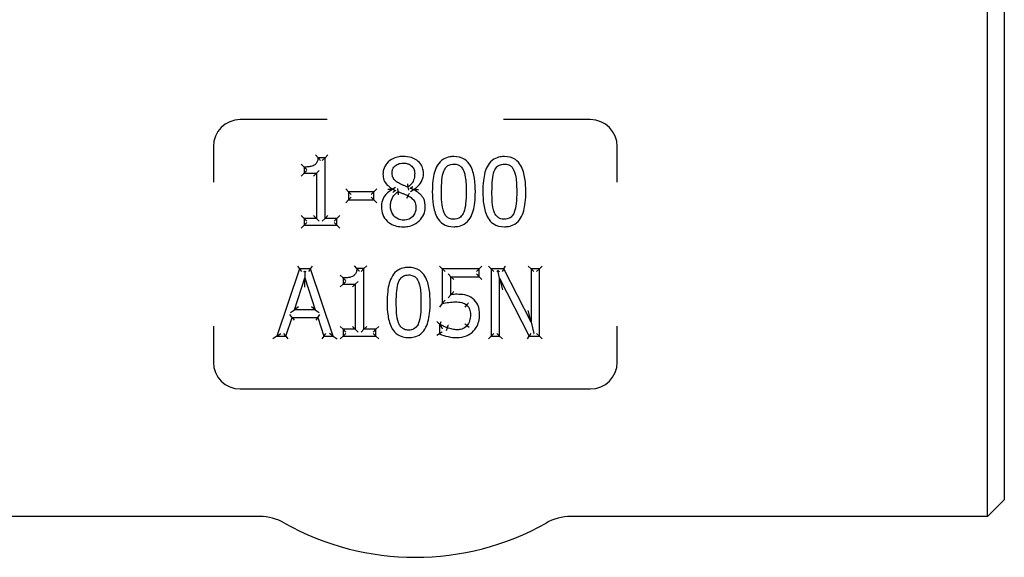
# Model space of a CAD drawing. Header units: inches. Extents: x 24 to 1128, y -74 to 748.
# Tile 400 of 557: x 732.75 to 736.41, y 273.49 to 275.49. Entities that reach past the tile are written whole.
import ezdxf

# ---------------------------------------------------------------- set-up
doc = ezdxf.new("R2010")
doc.units = ezdxf.units.IN
doc.header["$LTSCALE"] = 32
doc.header["$MEASUREMENT"] = 0
doc.layers.add('Visible (ANSI)', color=7, linetype='Continuous', lineweight=30)

msp = doc.modelspace()

# ---------------------------------------------------------------- linework, layer by layer
at = {"layer": 'Visible (ANSI)'}
for p, q in [((736.34409, 273.64391), (736.34409, 275.59141)), ((736.40659, 275.52891), (736.40659, 273.70641)), ((733.89194, 275.11766), (733.56909, 275.11766)), ((734.86909, 275.11766), (734.54624, 275.11766)), ((733.46909, 275.01766), (733.46909, 274.88515)), ((734.96909, 274.88515), (734.96909, 275.01766)), ((733.85778, 274.976), (733.84816, 274.98642)), ((733.88371, 274.976), (733.85778, 274.976)), ((733.88371, 274.976), (733.87329, 274.96558)), ((733.88371, 274.976), (733.89413, 274.98642)), ((733.88371, 274.75072), (733.88371, 274.976)), ((733.80612, 274.94116), (733.7957, 274.95157)), ((733.80612, 274.94116), (733.80612, 274.91826)), ((733.80612, 274.91826), (733.81653, 274.92868)), ((733.8515, 274.91826), (733.86192, 274.92868)), ((733.80612, 274.91826), (733.7957, 274.90785)), ((733.80612, 274.91826), (733.8515, 274.91826)), ((733.8515, 274.91826), (733.84108, 274.90785)), ((733.8515, 274.91826), (733.8515, 274.75072)), ((733.97103, 274.84979), (733.96061, 274.8602)), ((734.06564, 274.84979), (733.97103, 274.84979)), ((733.97103, 274.84979), (733.97103, 274.8194)), ((733.97103, 274.84979), (733.98145, 274.83937)), ((734.06564, 274.84979), (734.05522, 274.83937)), ((734.06564, 274.84979), (734.07606, 274.8602)), ((734.06564, 274.8194), (734.06564, 274.84979)), ((734.14575, 274.8657), (734.13533, 274.85971)), ((734.13533, 274.85971), (734.13533, 274.8587)), ((734.14427, 274.85313), (734.13533, 274.8587)), ((734.15539, 274.85019), (734.15422, 274.86191)), ((734.19186, 274.8668), (734.19383, 274.85521)), ((734.20109, 274.85063), (734.21151, 274.85728)), ((734.20249, 274.86384), (734.21151, 274.85829)), ((734.21151, 274.85728), (734.21151, 274.85829)), ((733.96061, 274.80898), (733.97103, 274.8194)), ((733.97103, 274.8194), (733.98145, 274.82981)), ((733.97103, 274.8194), (734.06564, 274.8194)), ((734.06564, 274.8194), (734.05522, 274.82981)), ((734.06564, 274.8194), (734.07606, 274.80898)), ((734.18699, 274.82549), (734.19206, 274.83459)), ((733.80612, 274.75072), (733.7957, 274.76113)), ((733.8515, 274.75072), (733.80612, 274.75072)), ((733.80612, 274.75072), (733.80612, 274.72519)), ((733.80612, 274.75072), (733.81653, 274.7403)), ((733.80612, 274.72519), (733.81653, 274.73561)), ((733.8515, 274.75072), (733.84108, 274.76113)), ((733.8515, 274.75072), (733.86192, 274.7403)), ((733.88371, 274.75072), (733.87329, 274.7403)), ((733.88371, 274.75072), (733.89413, 274.76113)), ((733.92808, 274.75072), (733.88371, 274.75072)), ((733.92808, 274.75072), (733.91766, 274.7403)), ((733.92808, 274.72519), (733.91766, 274.73561)), ((733.92808, 274.75072), (733.9385, 274.76113)), ((733.92808, 274.72519), (733.92808, 274.75072)), ((733.7957, 274.71477), (733.80612, 274.72519)), ((733.80612, 274.72519), (733.92808, 274.72519)), ((733.92808, 274.72519), (733.9385, 274.71477)), ((733.7892, 274.56357), (733.70492, 274.31357)), ((733.78172, 274.57399), (733.7892, 274.56357)), ((733.83013, 274.56357), (733.7892, 274.56357)), ((733.7892, 274.56357), (733.79668, 274.55316)), ((733.80562, 274.55316), (733.80883, 274.55549)), ((733.80883, 274.55549), (733.80885, 274.52954)), ((733.80883, 274.55549), (733.81205, 274.55316)), ((733.83013, 274.56357), (733.82264, 274.55316)), ((733.83013, 274.56357), (733.83761, 274.57399)), ((733.9144, 274.31357), (733.83013, 274.56357)), ((734.00233, 274.56438), (733.99271, 274.5748)), ((734.02826, 274.56438), (734.00233, 274.56438)), ((734.02826, 274.56438), (734.01784, 274.55397)), ((734.02826, 274.56438), (734.03868, 274.5748)), ((734.02826, 274.3391), (734.02826, 274.56438)), ((734.31919, 274.56357), (734.30877, 274.57399)), ((734.31919, 274.56357), (734.31919, 274.43472)), ((734.45634, 274.56357), (734.31919, 274.56357)), ((734.31919, 274.56357), (734.3296, 274.55316)), ((734.45634, 274.56357), (734.44592, 274.55316)), ((734.45634, 274.56357), (734.46676, 274.57399)), ((734.45634, 274.5342), (734.45634, 274.56357)), ((734.50091, 274.56357), (734.49049, 274.57399)), ((734.54812, 274.56357), (734.50091, 274.56357)), ((734.50091, 274.56357), (734.50091, 274.31357)), ((734.50091, 274.56357), (734.51133, 274.55316)), ((734.52149, 274.55316), (734.52521, 274.55687)), ((734.52521, 274.55687), (734.53129, 274.55316)), ((734.53191, 274.52913), (734.52521, 274.55687)), ((734.54812, 274.56357), (734.54173, 274.55316)), ((734.54812, 274.56357), (734.5545, 274.57399)), ((734.6488, 274.36564), (734.54812, 274.56357)), ((734.6488, 274.56357), (734.63839, 274.57399)), ((734.6488, 274.56357), (734.6488, 274.36564)), ((734.6798, 274.56357), (734.6488, 274.56357)), ((734.6488, 274.56357), (734.65922, 274.55316)), ((734.6798, 274.56357), (734.66938, 274.55316)), ((734.6798, 274.56357), (734.69022, 274.57399)), ((734.6798, 274.31357), (734.6798, 274.56357)), ((733.77036, 274.41183), (733.80885, 274.52954)), ((733.80885, 274.52954), (733.84755, 274.41183)), ((733.80888, 274.4961), (733.80885, 274.52954)), ((733.95067, 274.52954), (733.94025, 274.53995)), ((733.95067, 274.52954), (733.95067, 274.50664)), ((733.95067, 274.50664), (733.96109, 274.51706)), ((733.99605, 274.50664), (734.00647, 274.51706)), ((734.3514, 274.5342), (734.34098, 274.54461)), ((734.3514, 274.5342), (734.45634, 274.5342)), ((734.3514, 274.46754), (734.3514, 274.5342)), ((734.3514, 274.5342), (734.36181, 274.52378)), ((734.45634, 274.5342), (734.44592, 274.54461)), ((734.45634, 274.5342), (734.46676, 274.52378)), ((734.53191, 274.31357), (734.53191, 274.52913)), ((734.53191, 274.52913), (734.64252, 274.31357)), ((734.53191, 274.52913), (734.54232, 274.48602)), ((733.95067, 274.50664), (733.94025, 274.49623)), ((733.95067, 274.50664), (733.99605, 274.50664)), ((733.99605, 274.50664), (733.98563, 274.49623)), ((733.99605, 274.50664), (733.99605, 274.3391)), ((734.34098, 274.45565), (734.3514, 274.46754)), ((733.75599, 274.40141), (733.77036, 274.41183)), ((733.78473, 274.42225), (733.77036, 274.41183)), ((733.84755, 274.41183), (733.77036, 274.41183)), ((733.84755, 274.41183), (733.83316, 274.42225)), ((733.84755, 274.41183), (733.86194, 274.40141)), ((734.31919, 274.43472), (734.30877, 274.42177)), ((734.40954, 274.42925), (734.40278, 274.42133)), ((734.6488, 274.36564), (734.63839, 274.40909)), ((733.73855, 274.31357), (733.76124, 274.38347)), ((733.76124, 274.38347), (733.75367, 274.39388)), ((733.76124, 274.38347), (733.85667, 274.38347)), ((733.76124, 274.38347), (733.76881, 274.37305)), ((733.85667, 274.38347), (733.84909, 274.37305)), ((733.85667, 274.38347), (733.86424, 274.39388)), ((733.85667, 274.38347), (733.87936, 274.31357)), ((733.46909, 274.35018), (733.46909, 274.21766)), ((733.95067, 274.3391), (733.94025, 274.34952)), ((733.99605, 274.3391), (733.95067, 274.3391)), ((733.95067, 274.3391), (733.95067, 274.31357)), ((733.95067, 274.3391), (733.96109, 274.32868)), ((733.99605, 274.3391), (733.98563, 274.34952)), ((733.99605, 274.3391), (734.00647, 274.32868)), ((734.02826, 274.3391), (734.01784, 274.32868)), ((734.02826, 274.3391), (734.03868, 274.34952)), ((734.07263, 274.3391), (734.02826, 274.3391)), ((734.07263, 274.3391), (734.06221, 274.32868)), ((734.07263, 274.3391), (734.08305, 274.34952)), ((734.07263, 274.31357), (734.07263, 274.3391)), ((734.30885, 274.35794), (734.29844, 274.36836)), ((734.31128, 274.35794), (734.30885, 274.35794)), ((734.30885, 274.35794), (734.30885, 274.32249)), ((734.30885, 274.35794), (734.31069, 274.3561)), ((734.31128, 274.35794), (734.31471, 274.36836)), ((734.33471, 274.33477), (734.33823, 274.34457)), ((734.41888, 274.3457), (734.41096, 274.35247)), ((734.6488, 274.36564), (734.65887, 274.32364)), ((734.96909, 274.21766), (734.96909, 274.35018)), ((733.70492, 274.31357), (733.69042, 274.30316)), ((733.70492, 274.31357), (733.71943, 274.32399)), ((733.70492, 274.31357), (733.73855, 274.31357)), ((733.73855, 274.31357), (733.73098, 274.32399)), ((733.73855, 274.31357), (733.74612, 274.30316)), ((733.87936, 274.31357), (733.87179, 274.30316)), ((733.87936, 274.31357), (733.88693, 274.32399)), ((733.87936, 274.31357), (733.9144, 274.31357)), ((733.9144, 274.31357), (733.8999, 274.32399)), ((733.9144, 274.31357), (733.92891, 274.30316)), ((733.94025, 274.30316), (733.95067, 274.31357)), ((733.95067, 274.31357), (733.96109, 274.32399)), ((733.95067, 274.31357), (734.07263, 274.31357)), ((734.07263, 274.31357), (734.06221, 274.32399)), ((734.07263, 274.31357), (734.08305, 274.30316)), ((734.30885, 274.32249), (734.29844, 274.316)), ((734.50091, 274.31357), (734.49049, 274.30316)), ((734.50091, 274.31357), (734.51133, 274.32399)), ((734.50091, 274.31357), (734.53191, 274.31357)), ((734.53191, 274.31357), (734.52149, 274.32399)), ((734.53191, 274.31357), (734.54232, 274.30316)), ((734.63616, 274.30316), (734.64252, 274.31357)), ((734.64252, 274.31357), (734.64889, 274.32399)), ((734.64252, 274.31357), (734.6798, 274.31357)), ((734.6583, 274.32399), (734.65887, 274.32364)), ((734.65887, 274.32364), (734.65922, 274.32399)), ((734.6798, 274.31357), (734.66938, 274.32399)), ((734.6798, 274.31357), (734.69022, 274.30316)), ((733.56909, 274.11766), (734.86909, 274.11766)), ((736.40659, 273.70641), (736.34409, 273.64391)), ((733.64143, 273.64391), (732.09409, 273.64391)), ((736.34409, 273.64391), (734.79675, 273.64391))]:
    msp.add_line(p, q, dxfattribs=at)
for centre, radius, start, end in [((733.56909, 275.01766), 0.1, 90, 180), ((734.86909, 275.01766), 0.1, 0, 90), ((733.56909, 274.21766), 0.1, 180, 270), ((734.86909, 274.21766), 0.1, 270, 0), ((733.64143, 273.45641), 0.1875, 60.65517, 90), ((734.79675, 273.45641), 0.1875, 90, 119.34483), ((734.21909, 274.48391), 0.99125, 240.65517, 299.34483)]:
    msp.add_arc(centre, radius, start, end, dxfattribs=at)
for points, knots in [([(733.85778, 274.976), (733.85754, 274.97301), (733.85711, 274.97008), (733.85559, 274.9636), (733.8543, 274.96016), (733.85122, 274.95492), (733.84963, 274.95294), (733.84661, 274.95019), (733.84535, 274.94925), (733.844, 274.94845), (733.84121, 274.94677), (733.83791, 274.94542), (733.83043, 274.94324), (733.82615, 274.94247), (733.81666, 274.94138), (733.8114, 274.94116), (733.80612, 274.94116)], [-0.21914518, -0.21914518, -0.21914518, -0.21914518, -0.19291175, -0.19291175, -0.15742494, -0.15742494, -0.13012741, -0.13012741, -0.11306644, -0.11306644, -0.11306644, -0.07974952, -0.07974952, -0.04257171, -0.04257171, 0, 0, 0, 0]), ([(733.86675, 274.96558), (733.86673, 274.96561), (733.86671, 274.96563), (733.86585, 274.96671), (733.865, 274.96775), (733.86335, 274.96972), (733.86254, 274.97067), (733.8609, 274.97255), (733.86008, 274.97347), (733.85889, 274.97479), (733.85846, 274.97526), (733.85792, 274.97585), (733.85778, 274.976), (733.85778, 274.976)], [-0.000246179, -0.000246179, -0.000246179, -0.000246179, 0, 0, 0.010218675, 0.010218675, 0.020229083, 0.020229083, 0.031714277, 0.031714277, 0.040524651, 0.040524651, 0.048289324, 0.048289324, 0.048289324, 0.048289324]), ([(734.17443, 274.98086), (734.16891, 274.98086), (734.16324, 274.98046), (734.15087, 274.97835), (734.14421, 274.9764), (734.12854, 274.96918), (734.12016, 274.96293), (734.10768, 274.94824), (734.10331, 274.94007), (734.09967, 274.92599), (734.09907, 274.92039), (734.09907, 274.91502)], [-0.24108925, -0.24108925, -0.24108925, -0.24108925, -0.20285247, -0.20285247, -0.15755053, -0.15755053, -0.09071955, -0.09071955, -0.03520387, -0.03520387, 0, 0, 0, 0]), ([(734.1327, 274.91887), (734.1327, 274.92152), (734.13291, 274.92414), (734.13407, 274.93065), (734.13537, 274.93434), (734.13982, 274.94205), (734.14344, 274.94579), (734.15234, 274.95188), (734.15754, 274.95397), (734.16669, 274.95582), (734.17043, 274.95615), (734.17423, 274.95615)], [-0.20028425, -0.20028425, -0.20028425, -0.20028425, -0.17595568, -0.17595568, -0.13702996, -0.13702996, -0.08642653, -0.08642653, -0.03353843, -0.03353843, 0, 0, 0, 0]), ([(734.17423, 274.95615), (734.17761, 274.95615), (734.18096, 274.9559), (734.18837, 274.95467), (734.1923, 274.95348), (734.20097, 274.94928), (734.20534, 274.94565), (734.21215, 274.93691), (734.21445, 274.93207), (734.21642, 274.92363), (734.21677, 274.92028), (734.21677, 274.91684)], [-0.2062605, -0.2062605, -0.2062605, -0.2062605, -0.17676842, -0.17676842, -0.13805989, -0.13805989, -0.0834994, -0.0834994, -0.03156312, -0.03156312, 0, 0, 0, 0]), ([(734.24959, 274.91725), (734.24959, 274.92116), (734.24929, 274.9252), (734.24741, 274.9357), (734.24515, 274.9421), (734.23741, 274.95535), (734.23154, 274.96147), (734.21857, 274.97098), (734.21159, 274.97435), (734.19447, 274.97978), (734.18429, 274.98086), (734.17443, 274.98086)], [-0.2382608, -0.2382608, -0.2382608, -0.2382608, -0.21252746, -0.21252746, -0.17135413, -0.17135413, -0.11832726, -0.11832726, -0.06910487, -0.06910487, 0, 0, 0, 0]), ([(734.36224, 274.98026), (734.35731, 274.98026), (734.35223, 274.97992), (734.33901, 274.97773), (734.33084, 274.97507), (734.31439, 274.96523), (734.30706, 274.95744), (734.30176, 274.94896), (734.29629, 274.9402), (734.29286, 274.93105), (734.28737, 274.91165), (734.28561, 274.90142), (734.28278, 274.87744), (734.28221, 274.86365), (734.28221, 274.84999)], [-0.39762782, -0.39762782, -0.39762782, -0.39762782, -0.36373585, -0.36373585, -0.30950871, -0.30950871, -0.24393732, -0.24393732, -0.24393732, -0.1766061, -0.1766061, -0.10179305, -0.10179305, 0, 0, 0, 0]), ([(734.44206, 274.85019), (734.44206, 274.86634), (734.44123, 274.88286), (734.43604, 274.91566), (734.43197, 274.93233), (734.42271, 274.94784), (734.41793, 274.95585), (734.41142, 274.96338), (734.39083, 274.97736), (734.3759, 274.98026), (734.36224, 274.98026)], [-0.3955508, -0.3955508, -0.3955508, -0.3955508, -0.2754195, -0.2754195, -0.15529321, -0.15529321, -0.15529321, -0.09373364, -0.09373364, 0, 0, 0, 0]), ([(734.54984, 274.98026), (734.54491, 274.98026), (734.53984, 274.97992), (734.52662, 274.97773), (734.51844, 274.97507), (734.50199, 274.96523), (734.49466, 274.95744), (734.48936, 274.94896), (734.48389, 274.9402), (734.48046, 274.93105), (734.47497, 274.91165), (734.47321, 274.90142), (734.47038, 274.87744), (734.46981, 274.86365), (734.46981, 274.84999)], [-0.39762782, -0.39762782, -0.39762782, -0.39762782, -0.36373585, -0.36373585, -0.30950871, -0.30950871, -0.24393732, -0.24393732, -0.24393732, -0.1766061, -0.1766061, -0.10179305, -0.10179305, 0, 0, 0, 0]), ([(734.62966, 274.85019), (734.62966, 274.86634), (734.62883, 274.88286), (734.62364, 274.91566), (734.61957, 274.93233), (734.61031, 274.94784), (734.60553, 274.95585), (734.59903, 274.96338), (734.57843, 274.97736), (734.5635, 274.98026), (734.54984, 274.98026)], [-0.3955508, -0.3955508, -0.3955508, -0.3955508, -0.2754195, -0.2754195, -0.15529321, -0.15529321, -0.15529321, -0.09373364, -0.09373364, 0, 0, 0, 0]), ([(733.81653, 274.93105), (733.81651, 274.93108), (733.81648, 274.9311), (733.81537, 274.93215), (733.81427, 274.93319), (733.81221, 274.93517), (733.81122, 274.93613), (733.80936, 274.93794), (733.80849, 274.9388), (733.80724, 274.94003), (733.8068, 274.94047), (733.80625, 274.94102), (733.80612, 274.94116), (733.80612, 274.94116)], [-0.049771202, -0.049771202, -0.049771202, -0.049771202, -0.049510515, -0.049510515, -0.038176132, -0.038176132, -0.027254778, -0.027254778, -0.015917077, -0.015917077, -0.007424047, -0.007424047, 0, 0, 0, 0]), ([(734.1566, 274.8824), (734.15538, 274.88311), (734.15418, 274.88384), (734.14805, 274.88782), (734.1437, 274.89151), (734.13706, 274.89976), (734.13495, 274.90407), (734.13304, 274.91216), (734.1327, 274.91549), (734.1327, 274.91887)], [-0.14393342, -0.14393342, -0.14393342, -0.14393342, -0.13185082, -0.13185082, -0.08070178, -0.08070178, -0.03103914, -0.03103914, 0, 0, 0, 0]), ([(734.31625, 274.84999), (734.31625, 274.86475), (734.31671, 274.87948), (734.31807, 274.89395), (734.31913, 274.90527), (734.32113, 274.9165), (734.32496, 274.92616)], [-0.20539702, -0.20539702, -0.20539702, -0.20539702, -0.0911634, -0.0911634, -0.0911634, 0, 0, 0, 0]), ([(734.32496, 274.92616), (734.32566, 274.92791), (734.32642, 274.92961), (734.32989, 274.93641), (734.33323, 274.94092), (734.34136, 274.94784), (734.34608, 274.95013), (734.35489, 274.95214), (734.35853, 274.9525), (734.36224, 274.9525)], [-0.15519829, -0.15519829, -0.15519829, -0.15519829, -0.13862551, -0.13862551, -0.08628485, -0.08628485, -0.03318648, -0.03318648, 0, 0, 0, 0]), ([(734.36224, 274.9525), (734.36506, 274.9525), (734.36785, 274.9523), (734.37326, 274.95139), (734.37587, 274.95067), (734.3821, 274.94815), (734.38549, 274.94588), (734.39175, 274.93977), (734.3945, 274.93585), (734.39751, 274.92988), (734.39824, 274.92824), (734.39891, 274.92657)], [-0.15345791, -0.15345791, -0.15345791, -0.15345791, -0.12815919, -0.12815919, -0.10190337, -0.10190337, -0.06065975, -0.06065975, -0.01592257, -0.01592257, 0, 0, 0, 0]), ([(734.39891, 274.92657), (734.40081, 274.92177), (734.40228, 274.91662), (734.40526, 274.90274), (734.40624, 274.89378), (734.40773, 274.87329), (734.40802, 274.86175), (734.40802, 274.85019)], [-0.20607527, -0.20607527, -0.20607527, -0.20607527, -0.16123509, -0.16123509, -0.08949082, -0.08949082, 0, 0, 0, 0]), ([(734.50385, 274.84999), (734.50385, 274.86475), (734.50432, 274.87948), (734.50567, 274.89395), (734.50673, 274.90527), (734.50873, 274.9165), (734.51256, 274.92616)], [-0.20539702, -0.20539702, -0.20539702, -0.20539702, -0.0911634, -0.0911634, -0.0911634, 0, 0, 0, 0]), ([(734.51256, 274.92616), (734.51326, 274.92791), (734.51402, 274.92961), (734.51749, 274.93641), (734.52083, 274.94092), (734.52896, 274.94784), (734.53368, 274.95013), (734.54249, 274.95214), (734.54613, 274.9525), (734.54984, 274.9525)], [-0.15519829, -0.15519829, -0.15519829, -0.15519829, -0.13862551, -0.13862551, -0.08628485, -0.08628485, -0.03318648, -0.03318648, 0, 0, 0, 0]), ([(734.54984, 274.9525), (734.55266, 274.9525), (734.55545, 274.9523), (734.56086, 274.95139), (734.56347, 274.95067), (734.5697, 274.94815), (734.57309, 274.94588), (734.57935, 274.93977), (734.5821, 274.93585), (734.58511, 274.92988), (734.58584, 274.92824), (734.58651, 274.92657)], [-0.15345791, -0.15345791, -0.15345791, -0.15345791, -0.12815919, -0.12815919, -0.10190337, -0.10190337, -0.06065975, -0.06065975, -0.01592257, -0.01592257, 0, 0, 0, 0]), ([(734.58651, 274.92657), (734.58841, 274.92177), (734.58988, 274.91662), (734.59287, 274.90274), (734.59384, 274.89378), (734.59533, 274.87329), (734.59562, 274.86175), (734.59562, 274.85019)], [-0.20607527, -0.20607527, -0.20607527, -0.20607527, -0.16123509, -0.16123509, -0.08949082, -0.08949082, 0, 0, 0, 0]), ([(734.09907, 274.91502), (734.09907, 274.91138), (734.09931, 274.9076), (734.10107, 274.89678), (734.10357, 274.88953), (734.10798, 274.88321), (734.11238, 274.87692), (734.11765, 274.87203), (734.1271, 274.86478), (734.1312, 274.86212), (734.13533, 274.85971)], [-0.14919736, -0.14919736, -0.14919736, -0.14919736, -0.12498855, -0.12498855, -0.08048513, -0.08048513, -0.08048513, -0.03367511, -0.03367511, 0, 0, 0, 0]), ([(734.19186, 274.8668), (734.18862, 274.86786), (734.18537, 274.86907), (734.17888, 274.87169), (734.17563, 274.87311), (734.17241, 274.8746), (734.16966, 274.87587), (734.16694, 274.87715), (734.1616, 274.87976), (734.15895, 274.88109), (734.1566, 274.8824)], [-0.10316194, -0.10316194, -0.10316194, -0.10316194, -0.07498611, -0.07498611, -0.04681028, -0.04681028, -0.04681028, -0.02340514, -0.02340514, 0, 0, 0, 0]), ([(734.21677, 274.91684), (734.21677, 274.9121), (734.21639, 274.90736), (734.21419, 274.89552), (734.21182, 274.88891), (734.20503, 274.87885), (734.20137, 274.87489), (734.19554, 274.86972), (734.19373, 274.86824), (734.19186, 274.8668)], [-0.17159567, -0.17159567, -0.17159567, -0.17159567, -0.13119161, -0.13119161, -0.06654511, -0.06654511, -0.01972886, -0.01972886, 0, 0, 0, 0]), ([(734.21151, 274.85829), (734.2142, 274.85966), (734.21686, 274.86119), (734.22509, 274.86664), (734.23029, 274.87126), (734.24031, 274.8837), (734.24442, 274.89151), (734.24868, 274.90566), (734.24959, 274.91149), (734.24959, 274.91725)], [-0.15744253, -0.15744253, -0.15744253, -0.15744253, -0.13731944, -0.13731944, -0.09338685, -0.09338685, -0.03591802, -0.03591802, 0, 0, 0, 0]), ([(734.13533, 274.8587), (734.12858, 274.85539), (734.12194, 274.85118), (734.10747, 274.83822), (734.10066, 274.8282), (734.09421, 274.80976), (734.09299, 274.80185), (734.09299, 274.79428)], [-0.17644554, -0.17644554, -0.17644554, -0.17644554, -0.12506903, -0.12506903, -0.04977316, -0.04977316, 0, 0, 0, 0]), ([(734.11663, 274.85969), (734.11668, 274.85969), (734.11672, 274.85968), (734.12001, 274.85962), (734.12336, 274.85955), (734.12874, 274.85941), (734.13083, 274.85935), (734.1332, 274.85927), (734.13389, 274.85925), (734.13448, 274.85923)], [-0.000323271, -0.000323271, -0.000323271, -0.000323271, 0, 0, 0.024747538, 0.024747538, 0.043496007, 0.043496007, 0.051596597, 0.051596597, 0.051596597, 0.051596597]), ([(734.12682, 274.79671), (734.12682, 274.80216), (734.12739, 274.8076), (734.13058, 274.82109), (734.13425, 274.82878), (734.14383, 274.84122), (734.14924, 274.84612), (734.15539, 274.85019)], [-0.18604928, -0.18604928, -0.18604928, -0.18604928, -0.13907807, -0.13907807, -0.06392413, -0.06392413, 0, 0, 0, 0]), ([(734.13533, 274.85971), (734.13533, 274.85971), (734.13513, 274.8596), (734.13466, 274.85933), (734.13458, 274.85928), (734.13448, 274.85923)], [0, 0, 0, 0, 0.009031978, 0.009031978, 0.01088713, 0.01088713, 0.01088713, 0.01088713]), ([(734.13448, 274.85923), (734.13465, 274.85912), (734.1348, 274.85903), (734.13519, 274.85879), (734.13533, 274.8587), (734.13533, 274.8587)], [0.004463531, 0.004463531, 0.004463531, 0.004463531, 0.007781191, 0.007781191, 0.015368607, 0.015368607, 0.015368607, 0.015368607]), ([(734.14427, 274.85313), (734.13938, 274.85001), (734.13653, 274.84781), (734.13576, 274.8472), (734.13568, 274.84714), (734.13561, 274.84708)], [-0.0067344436, -0.0067344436, -0.0067344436, -0.0067344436, 0, 0, 0.0007386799, 0.0007386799, 0.0007386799, 0.0007386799]), ([(734.14575, 274.85614), (734.14572, 274.85609), (734.1457, 274.85604), (734.1452, 274.85504), (734.14473, 274.85408), (734.14427, 274.85313)], [-0.0004266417, -0.0004266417, -0.0004266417, -0.0004266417, 0, 0, 0.0080980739, 0.0080980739, 0.0080980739, 0.0080980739]), ([(734.15682, 274.83837), (734.15681, 274.8384), (734.15681, 274.83843), (734.15667, 274.83941), (734.15653, 274.84037), (734.15629, 274.84222), (734.15618, 274.84312), (734.15592, 274.84527), (734.15578, 274.84645), (734.15558, 274.84832), (734.15551, 274.84902), (734.15541, 274.84995), (734.15539, 274.85019), (734.15539, 274.85019)], [-0.044621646, -0.044621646, -0.044621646, -0.044621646, -0.044400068, -0.044400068, -0.03707356, -0.03707356, -0.02988243, -0.02988243, -0.01893434, -0.01893434, -0.009203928, -0.009203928, 0, 0, 0, 0]), ([(734.15539, 274.85019), (734.15896, 274.84874), (734.16253, 274.8473), (734.16968, 274.84442), (734.17327, 274.843), (734.17686, 274.84158), (734.17956, 274.84052), (734.18223, 274.83941), (734.18735, 274.83709), (734.18982, 274.83587), (734.19206, 274.83459)], [-0.1047588, -0.1047588, -0.1047588, -0.1047588, -0.0755253, -0.0755253, -0.0462918, -0.0462918, -0.0462918, -0.0231459, -0.0231459, 0, 0, 0, 0]), ([(734.18981, 274.87856), (734.18981, 274.87853), (734.18982, 274.8785), (734.19, 274.87752), (734.19017, 274.87656), (734.19049, 274.87471), (734.19065, 274.87382), (734.19102, 274.87168), (734.19122, 274.87051), (734.19154, 274.86866), (734.19166, 274.86796), (734.19182, 274.86704), (734.19186, 274.8668), (734.19186, 274.8668)], [-0.044688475, -0.044688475, -0.044688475, -0.044688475, -0.044465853, -0.044465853, -0.037097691, -0.037097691, -0.029877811, -0.029877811, -0.018940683, -0.018940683, -0.009212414, -0.009212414, 0, 0, 0, 0]), ([(734.20109, 274.86083), (734.20112, 274.86088), (734.20114, 274.86093), (734.20161, 274.86193), (734.20206, 274.86289), (734.20249, 274.86384)], [-0.0004459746, -0.0004459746, -0.0004459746, -0.0004459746, 0, 0, 0.0079917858, 0.0079917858, 0.0079917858, 0.0079917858]), ([(734.20249, 274.86384), (734.20721, 274.86701), (734.20966, 274.86895), (734.21024, 274.86941), (734.21031, 274.86947), (734.21038, 274.86953)], [-0.0049383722, -0.0049383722, -0.0049383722, -0.0049383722, 0, 0, 0.000690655, 0.000690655, 0.000690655, 0.000690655]), ([(734.21151, 274.85829), (734.21151, 274.85829), (734.2117, 274.85817), (734.21215, 274.8579), (734.21223, 274.85785), (734.21232, 274.8578)], [-0.044899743, -0.044899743, -0.044899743, -0.044899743, -0.035977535, -0.035977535, -0.03420007, -0.03420007, -0.03420007, -0.03420007]), ([(734.21151, 274.85728), (734.21151, 274.85728), (734.21165, 274.85737), (734.21203, 274.85761), (734.21216, 274.8577), (734.21232, 274.8578)], [0, 0, 0, 0, 0.007479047, 0.007479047, 0.010647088, 0.010647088, 0.010647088, 0.010647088]), ([(734.25587, 274.79488), (734.25587, 274.79902), (734.25561, 274.8033), (734.25424, 274.8119), (734.25315, 274.81622), (734.2488, 274.82722), (734.24425, 274.83363), (734.2359, 274.84207), (734.23211, 274.84514), (734.2228, 274.8516), (734.21718, 274.85465), (734.21151, 274.85728)], [-0.17675386, -0.17675386, -0.17675386, -0.17675386, -0.14867142, -0.14867142, -0.12078849, -0.12078849, -0.0760162, -0.0760162, -0.04400779, -0.04400779, 0, 0, 0, 0]), ([(734.21232, 274.8578), (734.21295, 274.85781), (734.21368, 274.85782), (734.21622, 274.85788), (734.21851, 274.85794), (734.22417, 274.85815), (734.22761, 274.8583), (734.23096, 274.85847), (734.231, 274.85847), (734.23105, 274.85848)], [0.002128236, 0.002128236, 0.002128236, 0.002128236, 0.008988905, 0.008988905, 0.025521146, 0.025521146, 0.046099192, 0.046099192, 0.046368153, 0.046368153, 0.046368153, 0.046368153]), ([(734.28221, 274.84999), (734.28221, 274.8338), (734.28303, 274.81725), (734.28817, 274.78436), (734.29217, 274.76762), (734.30156, 274.75203), (734.30624, 274.74427), (734.31256, 274.73699), (734.33307, 274.72287), (734.34831, 274.71992), (734.36224, 274.71992)], [-0.39636224, -0.39636224, -0.39636224, -0.39636224, -0.27588328, -0.27588328, -0.15540931, -0.15540931, -0.15540931, -0.09572801, -0.09572801, 0, 0, 0, 0]), ([(734.32476, 274.77462), (734.32049, 274.78579), (734.31843, 274.79796), (734.31651, 274.82367), (734.31625, 274.83683), (734.31625, 274.84999)], [-0.2030371, -0.2030371, -0.2030371, -0.2030371, -0.10151855, -0.10151855, 0, 0, 0, 0]), ([(734.36224, 274.71992), (734.36711, 274.71992), (734.37214, 274.72026), (734.38523, 274.72244), (734.39331, 274.72508), (734.4098, 274.73493), (734.41718, 274.74284), (734.42251, 274.75143), (734.4279, 274.76011), (734.43132, 274.76919), (734.43688, 274.78867), (734.43868, 274.79905), (734.4415, 274.82303), (734.44206, 274.83667), (734.44206, 274.85019)], [-0.3969343, -0.3969343, -0.3969343, -0.3969343, -0.36344063, -0.36344063, -0.30985076, -0.30985076, -0.24348635, -0.24348635, -0.24348635, -0.17661505, -0.17661505, -0.10067261, -0.10067261, 0, 0, 0, 0]), ([(734.40802, 274.85019), (734.40802, 274.83512), (734.40756, 274.82007), (734.406, 274.80542), (734.40482, 274.79439), (734.40282, 274.78344), (734.39911, 274.77402)], [-0.20539024, -0.20539024, -0.20539024, -0.20539024, -0.08874744, -0.08874744, -0.08874744, 0, 0, 0, 0]), ([(734.46981, 274.84999), (734.46981, 274.8338), (734.47063, 274.81725), (734.47577, 274.78436), (734.47977, 274.76762), (734.48916, 274.75203), (734.49384, 274.74427), (734.50016, 274.73699), (734.52068, 274.72287), (734.53591, 274.71992), (734.54984, 274.71992)], [-0.39636224, -0.39636224, -0.39636224, -0.39636224, -0.27588328, -0.27588328, -0.15540931, -0.15540931, -0.15540931, -0.09572801, -0.09572801, 0, 0, 0, 0]), ([(734.51236, 274.77462), (734.50809, 274.78579), (734.50604, 274.79796), (734.50411, 274.82367), (734.50385, 274.83683), (734.50385, 274.84999)], [-0.2030371, -0.2030371, -0.2030371, -0.2030371, -0.10151855, -0.10151855, 0, 0, 0, 0]), ([(734.54984, 274.71992), (734.55472, 274.71992), (734.55974, 274.72026), (734.57283, 274.72244), (734.58091, 274.72508), (734.5974, 274.73493), (734.60478, 274.74284), (734.61011, 274.75143), (734.6155, 274.76011), (734.61893, 274.76919), (734.62448, 274.78867), (734.62628, 274.79905), (734.6291, 274.82303), (734.62966, 274.83667), (734.62966, 274.85019)], [-0.3969343, -0.3969343, -0.3969343, -0.3969343, -0.36344063, -0.36344063, -0.30985076, -0.30985076, -0.24348635, -0.24348635, -0.24348635, -0.17661505, -0.17661505, -0.10067261, -0.10067261, 0, 0, 0, 0]), ([(734.59562, 274.85019), (734.59562, 274.83512), (734.59516, 274.82007), (734.5936, 274.80542), (734.59242, 274.79439), (734.59042, 274.78344), (734.58671, 274.77402)], [-0.20539024, -0.20539024, -0.20539024, -0.20539024, -0.08874744, -0.08874744, -0.08874744, 0, 0, 0, 0]), ([(734.19206, 274.83459), (734.19206, 274.83459), (734.19219, 274.83482), (734.19269, 274.83572), (734.19305, 274.83638), (734.19398, 274.83805), (734.19453, 274.83904), (734.19545, 274.84069), (734.19578, 274.84128), (734.19628, 274.84218), (734.19645, 274.84248), (734.1967, 274.84294), (734.19679, 274.8431), (734.19694, 274.84338), (734.19701, 274.8435), (734.19709, 274.84365), (734.19711, 274.84367), (734.19712, 274.8437)], [-0.04147151, -0.04147151, -0.04147151, -0.04147151, -0.031136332, -0.031136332, -0.020800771, -0.020800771, -0.010464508, -0.010464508, -0.005125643, -0.005125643, -0.002449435, -0.002449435, -0.001094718, -0.001094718, 0, 0, 0.000192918, 0.000192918, 0.000192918, 0.000192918]), ([(734.19206, 274.83459), (734.19457, 274.83323), (734.19702, 274.83182), (734.20454, 274.82706), (734.20927, 274.82343), (734.2167, 274.81506), (734.21901, 274.80997), (734.22109, 274.8), (734.22143, 274.79585), (734.22143, 274.79164)], [-0.16889715, -0.16889715, -0.16889715, -0.16889715, -0.14560596, -0.14560596, -0.0945362, -0.0945362, -0.03636008, -0.03636008, 0, 0, 0, 0]), ([(734.09299, 274.79428), (734.09299, 274.78447), (734.09476, 274.77422), (734.09846, 274.7649), (734.10198, 274.75604), (734.10754, 274.74765), (734.11446, 274.74099)], [-0.12818083, -0.12818083, -0.12818083, -0.12818083, -0.06222407, -0.06222407, -0.06222407, 0, 0, 0, 0]), ([(734.17484, 274.74444), (734.16841, 274.74444), (734.16211, 274.74557), (734.1479, 274.75145), (734.14031, 274.75808), (734.12941, 274.77502), (734.12682, 274.78559), (734.12682, 274.79671)], [-0.24211946, -0.24211946, -0.24211946, -0.24211946, -0.18433658, -0.18433658, -0.09638448, -0.09638448, 0, 0, 0, 0]), ([(734.17443, 274.71952), (734.18012, 274.71952), (734.18597, 274.71996), (734.19927, 274.72231), (734.20666, 274.72463), (734.22346, 274.7329), (734.23212, 274.73974), (734.24516, 274.75517), (734.24985, 274.76348), (734.2549, 274.77973), (734.25587, 274.78748), (734.25587, 274.79488)], [-0.27146787, -0.27146787, -0.27146787, -0.27146787, -0.23213286, -0.23213286, -0.18138429, -0.18138429, -0.10931742, -0.10931742, -0.04973135, -0.04973135, 0, 0, 0, 0]), ([(734.22143, 274.79164), (734.22143, 274.78799), (734.22116, 274.78437), (734.21978, 274.77624), (734.21842, 274.77188), (734.21366, 274.76227), (734.2096, 274.75738), (734.19919, 274.74939), (734.19275, 274.74668), (734.18224, 274.74474), (734.17857, 274.74444), (734.17484, 274.74444)], [-0.23080417, -0.23080417, -0.23080417, -0.23080417, -0.19912439, -0.19912439, -0.15681606, -0.15681606, -0.09762557, -0.09762557, -0.03265509, -0.03265509, 0, 0, 0, 0]), ([(734.36224, 274.74768), (734.35936, 274.74768), (734.35652, 274.74789), (734.35092, 274.74882), (734.34818, 274.74958), (734.34173, 274.75224), (734.33826, 274.75463), (734.33188, 274.76102), (734.32911, 274.76508), (734.32613, 274.77119), (734.32541, 274.77288), (734.32476, 274.77462)], [-0.1574704, -0.1574704, -0.1574704, -0.1574704, -0.13181294, -0.13181294, -0.10432668, -0.10432668, -0.0618117, -0.0618117, -0.01648612, -0.01648612, 0, 0, 0, 0]), ([(734.39911, 274.77402), (734.39845, 274.77232), (734.39774, 274.77066), (734.39436, 274.76381), (734.391, 274.75921), (734.38287, 274.75232), (734.37817, 274.75004), (734.36948, 274.74803), (734.36589, 274.74768), (734.36224, 274.74768)], [-0.15478626, -0.15478626, -0.15478626, -0.15478626, -0.13870733, -0.13870733, -0.08539549, -0.08539549, -0.03284442, -0.03284442, 0, 0, 0, 0]), ([(734.54984, 274.74768), (734.54696, 274.74768), (734.54412, 274.74789), (734.53852, 274.74882), (734.53578, 274.74958), (734.52933, 274.75224), (734.52586, 274.75463), (734.51948, 274.76102), (734.51671, 274.76508), (734.51373, 274.77119), (734.51301, 274.77288), (734.51236, 274.77462)], [-0.1574704, -0.1574704, -0.1574704, -0.1574704, -0.13181294, -0.13181294, -0.10432668, -0.10432668, -0.0618117, -0.0618117, -0.01648612, -0.01648612, 0, 0, 0, 0]), ([(734.58671, 274.77402), (734.58606, 274.77232), (734.58534, 274.77066), (734.58196, 274.76381), (734.5786, 274.75921), (734.57047, 274.75232), (734.56577, 274.75004), (734.55708, 274.74803), (734.55349, 274.74768), (734.54984, 274.74768)], [-0.15478626, -0.15478626, -0.15478626, -0.15478626, -0.13870733, -0.13870733, -0.08539549, -0.08539549, -0.03284442, -0.03284442, 0, 0, 0, 0]), ([(734.11446, 274.74099), (734.11819, 274.7374), (734.12238, 274.73423), (734.13386, 274.72733), (734.14137, 274.72439), (734.15752, 274.72036), (734.16613, 274.71952), (734.17443, 274.71952)], [-0.14467036, -0.14467036, -0.14467036, -0.14467036, -0.11132771, -0.11132771, -0.05797947, -0.05797947, 0, 0, 0, 0]), ([(734.00233, 274.56438), (734.00209, 274.56139), (734.00166, 274.55846), (734.00014, 274.55198), (733.99885, 274.54854), (733.99577, 274.5433), (733.99418, 274.54132), (733.99116, 274.53857), (733.9899, 274.53764), (733.98855, 274.53683), (733.98576, 274.53516), (733.98247, 274.5338), (733.97498, 274.53162), (733.9707, 274.53085), (733.96121, 274.52976), (733.95595, 274.52954), (733.95067, 274.52954)], [-0.21914518, -0.21914518, -0.21914518, -0.21914518, -0.19291175, -0.19291175, -0.15742494, -0.15742494, -0.13012741, -0.13012741, -0.11306644, -0.11306644, -0.11306644, -0.07974952, -0.07974952, -0.04257171, -0.04257171, 0, 0, 0, 0]), ([(734.0113, 274.55397), (734.01128, 274.55399), (734.01126, 274.55402), (734.0104, 274.55509), (734.00955, 274.55613), (734.0079, 274.5581), (734.00709, 274.55905), (734.00545, 274.56093), (734.00463, 274.56185), (734.00344, 274.56318), (734.00301, 274.56365), (734.00247, 274.56424), (734.00233, 274.56438), (734.00233, 274.56438)], [-0.000246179, -0.000246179, -0.000246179, -0.000246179, 0, 0, 0.010218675, 0.010218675, 0.020229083, 0.020229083, 0.031714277, 0.031714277, 0.040524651, 0.040524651, 0.048289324, 0.048289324, 0.048289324, 0.048289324]), ([(734.19439, 274.56864), (734.18946, 274.56864), (734.18439, 274.5683), (734.17117, 274.56611), (734.16299, 274.56345), (734.14654, 274.55361), (734.13921, 274.54582), (734.13391, 274.53734), (734.12844, 274.52858), (734.12502, 274.51943), (734.11952, 274.50003), (734.11776, 274.4898), (734.11493, 274.46582), (734.11436, 274.45203), (734.11436, 274.43837)], [-0.39762782, -0.39762782, -0.39762782, -0.39762782, -0.36373585, -0.36373585, -0.30950871, -0.30950871, -0.24393732, -0.24393732, -0.24393732, -0.1766061, -0.1766061, -0.10179305, -0.10179305, 0, 0, 0, 0]), ([(734.27421, 274.43857), (734.27421, 274.45472), (734.27338, 274.47124), (734.26819, 274.50404), (734.26412, 274.52071), (734.25486, 274.53622), (734.25008, 274.54423), (734.24358, 274.55176), (734.22298, 274.56574), (734.20805, 274.56864), (734.19439, 274.56864)], [-0.3955508, -0.3955508, -0.3955508, -0.3955508, -0.2754195, -0.2754195, -0.15529321, -0.15529321, -0.15529321, -0.09373364, -0.09373364, 0, 0, 0, 0]), ([(733.96109, 274.51943), (733.96106, 274.51946), (733.96103, 274.51948), (733.95992, 274.52053), (733.95882, 274.52157), (733.95676, 274.52355), (733.95577, 274.52451), (733.95391, 274.52632), (733.95304, 274.52718), (733.95179, 274.52842), (733.95135, 274.52885), (733.9508, 274.5294), (733.95067, 274.52954), (733.95067, 274.52954)], [-0.049771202, -0.049771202, -0.049771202, -0.049771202, -0.049510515, -0.049510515, -0.038176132, -0.038176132, -0.027254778, -0.027254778, -0.015917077, -0.015917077, -0.007424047, -0.007424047, 0, 0, 0, 0]), ([(734.15711, 274.51454), (734.15781, 274.5163), (734.15857, 274.51799), (734.16204, 274.52479), (734.16539, 274.5293), (734.17351, 274.53623), (734.17823, 274.53851), (734.18704, 274.54053), (734.19068, 274.54088), (734.19439, 274.54088)], [-0.15519829, -0.15519829, -0.15519829, -0.15519829, -0.13862551, -0.13862551, -0.08628485, -0.08628485, -0.03318648, -0.03318648, 0, 0, 0, 0]), ([(734.19439, 274.54088), (734.19721, 274.54088), (734.2, 274.54068), (734.20541, 274.53977), (734.20802, 274.53905), (734.21425, 274.53653), (734.21764, 274.53426), (734.2239, 274.52815), (734.22665, 274.52423), (734.22966, 274.51826), (734.23039, 274.51663), (734.23106, 274.51495)], [-0.15345791, -0.15345791, -0.15345791, -0.15345791, -0.12815919, -0.12815919, -0.10190337, -0.10190337, -0.06065975, -0.06065975, -0.01592257, -0.01592257, 0, 0, 0, 0]), ([(734.1484, 274.43837), (734.1484, 274.45313), (734.14887, 274.46786), (734.15022, 274.48233), (734.15128, 274.49365), (734.15328, 274.50489), (734.15711, 274.51454)], [-0.20539702, -0.20539702, -0.20539702, -0.20539702, -0.0911634, -0.0911634, -0.0911634, 0, 0, 0, 0]), ([(734.23106, 274.51495), (734.23296, 274.51016), (734.23443, 274.505), (734.23742, 274.49112), (734.23839, 274.48216), (734.23988, 274.46167), (734.24017, 274.45013), (734.24017, 274.43857)], [-0.20607527, -0.20607527, -0.20607527, -0.20607527, -0.16123509, -0.16123509, -0.08949082, -0.08949082, 0, 0, 0, 0]), ([(734.3296, 274.44734), (734.32958, 274.44731), (734.32955, 274.44728), (734.3283, 274.44579), (734.32707, 274.44431), (734.32477, 274.44156), (734.32368, 274.44024), (734.32189, 274.43805), (734.32112, 274.43712), (734.32009, 274.43584), (734.31973, 274.4354), (734.31929, 274.43486), (734.31919, 274.43472), (734.31919, 274.43472)], [-0.000292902, -0.000292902, -0.000292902, -0.000292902, 0, 0, 0.01451739, 0.01451739, 0.02814407, 0.02814407, 0.039380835, 0.039380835, 0.047240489, 0.047240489, 0.053920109, 0.053920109, 0.053920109, 0.053920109]), ([(734.3514, 274.46754), (734.3514, 274.46754), (734.35152, 274.46768), (734.352, 274.46823), (734.35239, 274.46867), (734.35351, 274.46994), (734.35432, 274.47085), (734.35615, 274.47288), (734.35719, 274.47403), (734.35939, 274.47642), (734.36056, 274.47768), (734.36176, 274.47895), (734.36179, 274.47898), (734.36181, 274.47901)], [0, 0, 0, 0, 0.006931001, 0.006931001, 0.015008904, 0.015008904, 0.026274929, 0.026274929, 0.038566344, 0.038566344, 0.051474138, 0.051474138, 0.051751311, 0.051751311, 0.051751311, 0.051751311]), ([(734.37409, 274.46896), (734.37044, 274.46896), (734.36688, 274.46884), (734.36335, 274.46866), (734.35934, 274.46845), (734.35535, 274.46807), (734.3514, 274.46754)], [-0.054269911, -0.054269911, -0.054269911, -0.054269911, -0.028353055, -0.028353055, -0.028353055, 0, 0, 0, 0]), ([(734.43203, 274.45336), (734.42384, 274.45964), (734.41311, 274.46462), (734.39321, 274.46851), (734.38355, 274.46896), (734.37409, 274.46896)], [-0.1378587, -0.1378587, -0.1378587, -0.1378587, -0.06892935, -0.06892935, 0, 0, 0, 0]), ([(734.45776, 274.39299), (734.45776, 274.40479), (734.45699, 274.4173), (734.45107, 274.42986), (734.4468, 274.43893), (734.44007, 274.4473), (734.43203, 274.45336)], [-0.14837737, -0.14837737, -0.14837737, -0.14837737, -0.06455875, -0.06455875, -0.06455875, 0, 0, 0, 0]), ([(734.11436, 274.43837), (734.11436, 274.42218), (734.11518, 274.40563), (734.12032, 274.37274), (734.12432, 274.356), (734.13371, 274.34042), (734.13839, 274.33265), (734.14471, 274.32537), (734.16523, 274.31125), (734.18046, 274.3083), (734.19439, 274.3083)], [-0.39636224, -0.39636224, -0.39636224, -0.39636224, -0.27588328, -0.27588328, -0.15540931, -0.15540931, -0.15540931, -0.09572801, -0.09572801, 0, 0, 0, 0]), ([(734.15691, 274.36301), (734.15264, 274.37417), (734.15059, 274.38634), (734.14866, 274.41205), (734.1484, 274.42521), (734.1484, 274.43837)], [-0.2030371, -0.2030371, -0.2030371, -0.2030371, -0.10151855, -0.10151855, 0, 0, 0, 0]), ([(734.19439, 274.3083), (734.19927, 274.3083), (734.20429, 274.30864), (734.21738, 274.31082), (734.22546, 274.31347), (734.24195, 274.32331), (734.24933, 274.33122), (734.25466, 274.33981), (734.26005, 274.34849), (734.26348, 274.35757), (734.26903, 274.37705), (734.27083, 274.38743), (734.27365, 274.41142), (734.27421, 274.42506), (734.27421, 274.43857)], [-0.3969343, -0.3969343, -0.3969343, -0.3969343, -0.36344063, -0.36344063, -0.30985076, -0.30985076, -0.24348635, -0.24348635, -0.24348635, -0.17661505, -0.17661505, -0.10067261, -0.10067261, 0, 0, 0, 0]), ([(734.24017, 274.43857), (734.24017, 274.42351), (734.23971, 274.40845), (734.23815, 274.3938), (734.23697, 274.38277), (734.23497, 274.37182), (734.23126, 274.3624)], [-0.20539024, -0.20539024, -0.20539024, -0.20539024, -0.08874744, -0.08874744, -0.08874744, 0, 0, 0, 0]), ([(734.31919, 274.43472), (734.32718, 274.43648), (734.33591, 274.43797), (734.35219, 274.44023), (734.36041, 274.4408), (734.36862, 274.4408)], [-0.13237563, -0.13237563, -0.13237563, -0.13237563, -0.06618782, -0.06618782, 0, 0, 0, 0]), ([(734.36862, 274.4408), (734.37661, 274.4408), (734.38452, 274.44002), (734.39192, 274.43817), (734.39864, 274.43649), (734.40475, 274.4335), (734.40954, 274.42925)], [-0.12904291, -0.12904291, -0.12904291, -0.12904291, -0.06302328, -0.06302328, -0.06302328, 0, 0, 0, 0]), ([(734.41631, 274.43718), (734.41629, 274.43716), (734.41627, 274.43714), (734.41536, 274.43607), (734.41448, 274.43503), (734.41285, 274.43312), (734.41211, 274.43226), (734.41087, 274.43081), (734.41038, 274.43024), (734.40971, 274.42945), (734.40954, 274.42925), (734.40954, 274.42925)], [-0.000192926, -0.000192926, -0.000192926, -0.000192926, 0, 0, 0.010495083, 0.010495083, 0.020832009, 0.020832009, 0.031167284, 0.031167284, 0.041501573, 0.041501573, 0.041501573, 0.041501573]), ([(734.40954, 274.42925), (734.41449, 274.42518), (734.41836, 274.41968), (734.42284, 274.40788), (734.42372, 274.40059), (734.42372, 274.39319)], [-0.12473905, -0.12473905, -0.12473905, -0.12473905, -0.06236953, -0.06236953, 0, 0, 0, 0]), ([(734.42372, 274.39319), (734.42372, 274.38503), (734.4228, 274.37698), (734.42048, 274.36989), (734.41838, 274.36347), (734.41517, 274.35749), (734.41096, 274.35247)], [-0.12855681, -0.12855681, -0.12855681, -0.12855681, -0.06049468, -0.06049468, -0.06049468, 0, 0, 0, 0]), ([(734.43568, 274.33282), (734.43926, 274.33668), (734.44247, 274.34095), (734.44957, 274.35272), (734.45272, 274.36043), (734.45686, 274.37657), (734.45776, 274.38491), (734.45776, 274.39299)], [-0.14603679, -0.14603679, -0.14603679, -0.14603679, -0.11135425, -0.11135425, -0.05586219, -0.05586219, 0, 0, 0, 0]), ([(734.19439, 274.33606), (734.19151, 274.33606), (734.18867, 274.33627), (734.18307, 274.3372), (734.18033, 274.33796), (734.17388, 274.34063), (734.17041, 274.34302), (734.16403, 274.3494), (734.16126, 274.35346), (734.15828, 274.35957), (734.15756, 274.36126), (734.15691, 274.36301)], [-0.1574704, -0.1574704, -0.1574704, -0.1574704, -0.13181294, -0.13181294, -0.10432668, -0.10432668, -0.0618117, -0.0618117, -0.01648612, -0.01648612, 0, 0, 0, 0]), ([(734.23126, 274.3624), (734.23061, 274.3607), (734.22989, 274.35905), (734.22651, 274.35219), (734.22315, 274.3476), (734.21502, 274.3407), (734.21032, 274.33842), (734.20163, 274.33642), (734.19804, 274.33606), (734.19439, 274.33606)], [-0.15478626, -0.15478626, -0.15478626, -0.15478626, -0.13870733, -0.13870733, -0.08539549, -0.08539549, -0.03284442, -0.03284442, 0, 0, 0, 0]), ([(734.31128, 274.35794), (734.31128, 274.35794), (734.3112, 274.3577), (734.31096, 274.35694), (734.31084, 274.35656), (734.31069, 274.3561)], [0, 0, 0, 0, 0.009850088, 0.009850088, 0.016102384, 0.016102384, 0.016102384, 0.016102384]), ([(734.31069, 274.3561), (734.31092, 274.35566), (734.31115, 274.35522), (734.31231, 274.35304), (734.31351, 274.35092), (734.31626, 274.34624), (734.31773, 274.34382), (734.31922, 274.34142), (734.31924, 274.34138), (734.31927, 274.34134)], [0.00682008, 0.00682008, 0.00682008, 0.00682008, 0.011641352, 0.011641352, 0.032741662, 0.032741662, 0.053679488, 0.053679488, 0.054038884, 0.054038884, 0.054038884, 0.054038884]), ([(734.33823, 274.34457), (734.33759, 274.34481), (734.33696, 274.34505), (734.3357, 274.34553), (734.33507, 274.34578), (734.33444, 274.34603), (734.33029, 274.34768), (734.32623, 274.34948), (734.32233, 274.35146), (734.31826, 274.35352), (734.31428, 274.35573), (734.31128, 274.35794)], [-0.083929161, -0.083929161, -0.083929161, -0.083929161, -0.07847822, -0.07847822, -0.073027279, -0.073027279, -0.073027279, -0.036917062, -0.036917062, -0.036917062, 0, 0, 0, 0]), ([(734.33823, 274.34457), (734.33823, 274.34457), (734.33832, 274.34482), (734.33867, 274.34579), (734.33892, 274.3465), (734.33957, 274.34829), (734.33995, 274.34936), (734.3408, 274.35172), (734.34126, 274.353), (734.34174, 274.35432), (734.34174, 274.35435), (734.34175, 274.35437)], [0, 0, 0, 0, 0.010335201, 0.010335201, 0.020670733, 0.020670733, 0.031006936, 0.031006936, 0.041500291, 0.041500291, 0.041693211, 0.041693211, 0.041693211, 0.041693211]), ([(734.3749, 274.33728), (734.36849, 274.33728), (734.36218, 274.33784), (734.35636, 274.3392), (734.35035, 274.34061), (734.34428, 274.34247), (734.33823, 274.34457)], [-0.10419022, -0.10419022, -0.10419022, -0.10419022, -0.05077022, -0.05077022, -0.05077022, 0, 0, 0, 0]), ([(734.41096, 274.35247), (734.40578, 274.34653), (734.39933, 274.34236), (734.38617, 274.33815), (734.38053, 274.33728), (734.3749, 274.33728)], [-0.12444112, -0.12444112, -0.12444112, -0.12444112, -0.05081973, -0.05081973, 0, 0, 0, 0]), ([(734.41096, 274.35247), (734.41096, 274.35247), (734.41076, 274.35264), (734.40998, 274.35331), (734.4094, 274.3538), (734.40795, 274.35504), (734.40709, 274.35578), (734.40518, 274.35741), (734.40415, 274.35829), (734.40308, 274.35921), (734.40306, 274.35922), (734.40304, 274.35924)], [-0.041500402, -0.041500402, -0.041500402, -0.041500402, -0.031165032, -0.031165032, -0.020829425, -0.020829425, -0.010493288, -0.010493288, 0, 0, 0.000192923, 0.000192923, 0.000192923, 0.000192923]), ([(734.31927, 274.32922), (734.31924, 274.3292), (734.31922, 274.32918), (734.31831, 274.32857), (734.31742, 274.32799), (734.31571, 274.32686), (734.31488, 274.32632), (734.31299, 274.3251), (734.31197, 274.32445), (734.3104, 274.32345), (734.30981, 274.32309), (734.30905, 274.32261), (734.30885, 274.32249), (734.30885, 274.32249)], [-0.000231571, -0.000231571, -0.000231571, -0.000231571, 0, 0, 0.00809933, 0.00809933, 0.016011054, 0.016011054, 0.027158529, 0.027158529, 0.036723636, 0.036723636, 0.045624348, 0.045624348, 0.045624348, 0.045624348]), ([(734.30885, 274.32249), (734.31933, 274.31733), (734.33007, 274.31416), (734.35189, 274.30949), (734.36314, 274.3083), (734.37429, 274.3083)], [-0.15898427, -0.15898427, -0.15898427, -0.15898427, -0.07949214, -0.07949214, 0, 0, 0, 0]), ([(734.37429, 274.3083), (734.38589, 274.3083), (734.39819, 274.31017), (734.40944, 274.31489), (734.419, 274.3189), (734.4283, 274.32488), (734.43568, 274.33282)], [-0.1503462, -0.1503462, -0.1503462, -0.1503462, -0.06994866, -0.06994866, -0.06994866, 0, 0, 0, 0])]:
    msp.add_open_spline(points, degree=3, knots=knots, dxfattribs=at)

doc.saveas('drawing.dxf')
